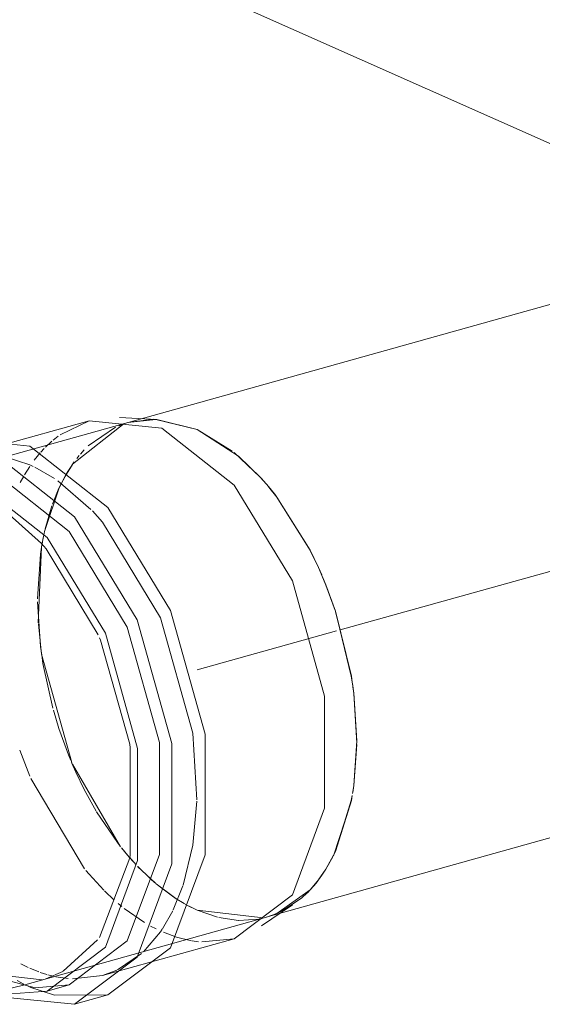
# Model space of a CAD drawing. Header units: millimetres. Extents: x -121 to 29920, y 1231 to 31888.
# Tile 275 of 310: x 20905 to 21017, y 26528 to 26739. Entities that reach past the tile are written whole.
import ezdxf

# ---------------------------------------------------------------- set-up
doc = ezdxf.new("R2010")
doc.units = ezdxf.units.MM
doc.linetypes.add('ADSK_Осевая', pattern=[700, 500, -100, 0, -100])
doc.layers.add('P-PIPE-____-CNTR', color=3, linetype='ADSK_Осевая', lineweight=20)
doc.layers.add('P-PIPE-____-OTLN', color=3, linetype='Continuous', lineweight=20)

# ---------------------------------------------------------------- blocks, each defined once
blk = doc.blocks.new('ADSK_ППР_Отвод канализационный_Составной - Отвод раструбный-1604121-3D severage Right')
at = {"layer": 'P-PIPE-____-OTLN', "color": 22}
for p, q in [((-6092.01, 26652.48), (-6131.92, 26641.32)), ((-6100.31, 26652.86), (-6128.52, 26644.97)), ((-6084.8, 26651.29), (-6100.33, 26652.86)), ((-6085.84, 26653.15), (-6093.85, 26653.56)), ((-6092.03, 26652.48), (-6086.52, 26653.17)), ((-6085.84, 26653.15), (-6077.2, 26650.98)), ((-6113.01, 26647.43), (-6129.7, 26649.11)), ((-6097.89, 26605.84), (-6098.13, 26606.4)), ((-6091.53, 26582.83), (-6091.64, 26583.62)), ((-6043.66, 26574.78), (-6043.88, 26573.25)), ((-6091.64, 26559.24), (-6091.53, 26559.93)), ((-6063.41, 26544.67), (-6056.77, 26549.17)), ((-6054.8, 26550.69), (-6058.95, 26547.89)), ((-6061.47, 26546.83), (-6062.37, 26546.55)), ((-6114.12, 26532.08), (-6062.39, 26546.55)), ((-6097.5, 26534.03), (-6069.3, 26541.92)), ((-6110.03, 26533.23), (-6110.02, 26533.23)), ((-6109.33, 26530.72), (-6104.63, 26532.04)), ((-6103.47, 26527.89), (-6096.34, 26529.89))]:
    blk.add_line(p, q, dxfattribs=at)
at = {"layer": 'P-PIPE-____-OTLN', "color": 9}
for p, q in [((-6100.33, 26652.86), (-6106.55, 26649.87)), ((-6077.2, 26650.98), (-6069.68, 26646.37)), ((-6069.3, 26646.07), (-6063.68, 26640.77)), ((-6113.01, 26643.4), (-6118.29, 26645.16)), ((-6112.35, 26643.1), (-6113.01, 26643.4)), ((-6107.74, 26640.47), (-6111.96, 26642.91)), ((-6099.96, 26633.88), (-6107.04, 26639.99)), ((-6063.65, 26640.73), (-6062.79, 26639.77)), ((-6062.3, 26639.2), (-6061.62, 26638.39)), ((-6061.6, 26638.36), (-6060.38, 26636.83)), ((-6060.29, 26636.72), (-6053.27, 26625.61)), ((-6110.55, 26626.59), (-6119.6, 26634.66)), ((-6111.21, 26609.61), (-6110.52, 26625.78)), ((-6110.74, 26624.29), (-6110.43, 26626.3)), ((-6098.38, 26606.99), (-6109.54, 26625.41)), ((-6053.21, 26625.51), (-6051.25, 26621.46)), ((-6051.23, 26621.41), (-6050.54, 26619.84)), ((-6050.36, 26619.42), (-6049.65, 26617.7)), ((-6049.63, 26617.65), (-6047.66, 26612.24)), ((-6047.58, 26612), (-6044.19, 26598.15)), ((-6091.64, 26583.62), (-6097.89, 26605.84)), ((-6110.42, 26602.17), (-6110.74, 26604.56)), ((-6044.18, 26598.11), (-6043.99, 26596.88)), ((-6043.99, 26596.86), (-6043.88, 26596.09)), ((-6043.84, 26595.86), (-6043.66, 26594.47)), ((-6043.66, 26594.42), (-6043.03, 26583.85)), ((-6091.53, 26559.93), (-6091.53, 26582.83)), ((-6043.03, 26583.55), (-6043.66, 26574.78)), ((-6104.26, 26580.13), (-6104.76, 26581.33)), ((-6103.17, 26577.62), (-6104.08, 26579.69)), ((-6093.6, 26561.65), (-6103.92, 26579.3)), ((-6043.66, 26574.74), (-6043.92, 26573.06)), ((-6043.99, 26572.62), (-6044.27, 26571.13)), ((-6044.28, 26571.06), (-6048.04, 26559.71)), ((-6092.03, 26559.74), (-6093.32, 26561.3)), ((-6091.73, 26559.39), (-6092.79, 26560.64)), ((-6048.16, 26559.47), (-6049.63, 26556.86)), ((-6098.13, 26542.22), (-6091.64, 26559.24)), ((-6049.65, 26556.83), (-6051.12, 26554.67)), ((-6082.33, 26548.11), (-6080.24, 26553.27)), ((-6051.75, 26553.85), (-6053.59, 26551.8)), ((-6053.66, 26551.74), (-6054.8, 26550.69)), ((-6084.62, 26544.06), (-6082.44, 26547.88)), ((-6058.95, 26547.89), (-6061.25, 26546.91)), ((-6062.37, 26546.55), (-6062.39, 26546.55)), ((-6105.86, 26535), (-6098.52, 26541.67)), ((-6076.18, 26541.24), (-6069.3, 26541.92)), ((-6094.27, 26535.25), (-6089.13, 26538.74)), ((-6124.84, 26534.73), (-6110.42, 26533.12)), ((-6109.63, 26533.34), (-6105.95, 26534.95)), ((-6111.91, 26531.44), (-6104.63, 26532.04)), ((-6107.72, 26529.85), (-6096.34, 26529.89))]:
    blk.add_line(p, q, dxfattribs=at)
at = {"layer": 'P-PIPE-____-OTLN', "color": 10}
for p, q in [((-6103.87, 26643.55), (-6092.81, 26652.24)), ((-6093.97, 26651.81), (-6092.45, 26652.35)), ((-6100.57, 26647.46), (-6094.69, 26651.51)), ((-6108.29, 26648.51), (-6109.68, 26647.2)), ((-6106.96, 26649.57), (-6108.04, 26648.72)), ((-6110.81, 26645.98), (-6112.09, 26644.4)), ((-6109.94, 26646.94), (-6110.69, 26646.12)), ((-6102.2, 26645.72), (-6101.37, 26646.65)), ((-6104.76, 26642.2), (-6103.53, 26644.03)), ((-6102.98, 26644.76), (-6102.45, 26645.43)), ((-6113.02, 26643.09), (-6114.18, 26641.25)), ((-6105.22, 26641.43), (-6104.76, 26642.2)), ((-6105.21, 26641.45), (-6103.92, 26643.48)), ((-6114.3, 26641.03), (-6115.07, 26639.62)), ((-6106.76, 26638.48), (-6105.22, 26641.43)), ((-6106.67, 26638.69), (-6105.21, 26641.45)), ((-6109.87, 26629.14), (-6106.67, 26638.69)), ((-6108.18, 26635), (-6106.8, 26638.41)), ((-6109.74, 26629.7), (-6108.3, 26634.67)), ((-6110.03, 26628.42), (-6109.8, 26629.46)), ((-6110.43, 26626.32), (-6110.02, 26628.46)), ((-6111.38, 26614.71), (-6110.74, 26624.29)), ((-6110.74, 26604.56), (-6111.37, 26614.12)), ((-6115.16, 26582.34), (-6113.01, 26576.75)), ((-6112.79, 26576.22), (-6101.34, 26556.94)), ((-6092.79, 26560.64), (-6093.41, 26561.41)), ((-6090.75, 26558.3), (-6091.73, 26559.39)), ((-6090.27, 26557.76), (-6091.72, 26559.37)), ((-6086.15, 26553.82), (-6089.96, 26557.44)), ((-6087.22, 26554.76), (-6089.91, 26557.39)), ((-6086.05, 26553.73), (-6086.95, 26554.52)), ((-6082.08, 26550.74), (-6086.01, 26553.7)), ((-6082.21, 26550.83), (-6085.36, 26553.16)), ((-6097.04, 26552.17), (-6094.94, 26550.2)), ((-6094.13, 26549.5), (-6093.36, 26548.86)), ((-6081.36, 26550.28), (-6082.08, 26550.74)), ((-6079.98, 26549.46), (-6081.94, 26550.65)), ((-6079.62, 26549.25), (-6081.11, 26550.12)), ((-6077.2, 26548.05), (-6079.4, 26549.13)), ((-6077.2, 26548.05), (-6078.91, 26548.88)), ((-6092.81, 26548.41), (-6088.47, 26545.4)), ((-6063.04, 26546.38), (-6077.2, 26548.05)), ((-6072.84, 26546.53), (-6077.2, 26548.05)), ((-6087.16, 26544.65), (-6086, 26544.05)), ((-6068.36, 26545.87), (-6072.56, 26546.46)), ((-6064.16, 26546.15), (-6068.25, 26545.86)), ((-6063.32, 26546.32), (-6063.96, 26546.19)), ((-6084.4, 26543.31), (-6081.66, 26542.3)), ((-6081.66, 26542.3), (-6078.38, 26541.51)), ((-6078.29, 26541.49), (-6076.89, 26541.3)), ((-6069.3, 26541.92), (-6069.28, 26541.92)), ((-6114.95, 26536.54), (-6113.42, 26535.79)), ((-6113.01, 26535.6), (-6111.09, 26534.82)), ((-6110.8, 26534.72), (-6109.36, 26534.26)), ((-6109.2, 26534.21), (-6108.04, 26533.91)), ((-6120.14, 26533.61), (-6111.91, 26531.44)), ((-6115.74, 26532.99), (-6115.09, 26532.63)), ((-6115.09, 26532.63), (-6114.32, 26532.23)), ((-6114.06, 26532.09), (-6113.22, 26531.68)), ((-6107.44, 26533.78), (-6104.82, 26533.39)), ((-6113.01, 26531.58), (-6107.72, 26529.85))]:
    blk.add_line(p, q, dxfattribs=at)
at = {"layer": 'P-PIPE-____-OTLN', "color": 22}
for points in [[(-6092.02, 26652.48, 0), (-6086.05, 26653.16, 0), (-6077.2, 26650.98, 0)], [(-6069.28, 26541.92, 0), (-6056.82, 26551.34, 0), (-6049.91, 26569.88, 0), (-6049.91, 26593.87, 0), (-6056.82, 26618.55, 0), (-6069.28, 26639.05, 0), (-6084.8, 26651.29, 0)], [(-6077.2, 26650.98, 0), (-6068.36, 26645.3, 0), (-6063.65, 26640.73, 0)], [(-6096.34, 26529.89, 0), (-6096.32, 26529.89, 0), (-6082.94, 26540.02, 0), (-6075.52, 26559.94, 0), (-6075.52, 26585.72, 0), (-6082.94, 26612.25, 0), (-6096.32, 26634.27, 0), (-6113.01, 26647.43, 0)], [(-6120.14, 26529.58, 0), (-6103.45, 26527.9, 0), (-6090.07, 26538.02, 0), (-6082.65, 26557.95, 0), (-6082.65, 26583.73, 0), (-6090.07, 26610.25, 0), (-6103.45, 26632.28, 0), (-6120.14, 26645.43, 0)], [(-6117.04, 26530.12, 0), (-6109.32, 26530.73, 0), (-6096.86, 26540.15, 0), (-6089.95, 26558.69, 0), (-6089.95, 26582.67, 0), (-6096.86, 26607.36, 0), (-6109.32, 26627.85, 0), (-6124.84, 26640.09, 0)], [(-6104.63, 26532.04, 0), (-6104.61, 26532.04, 0), (-6092.16, 26541.46, 0), (-6085.25, 26560, 0), (-6085.25, 26583.99, 0), (-6092.16, 26608.67, 0), (-6104.61, 26629.17, 0), (-6120.14, 26641.41, 0)], [(-6063.68, 26640.77, 0), (-6062.37, 26639.29, 0), (-6061.6, 26638.36, 0)], [(-6061.62, 26638.39, 0), (-6060.12, 26636.49, 0), (-6053.04, 26625.16, 0), (-6051.23, 26621.41, 0)], [(-6109.54, 26625.41, 0), (-6110.02, 26625.97, 0), (-6110.55, 26626.59, 0)], [(-6051.25, 26621.46, 0), (-6050.48, 26619.72, 0), (-6049.63, 26617.65, 0)], [(-6049.65, 26617.7, 0), (-6047.61, 26612.09, 0), (-6044.19, 26598.16, 0), (-6043.99, 26596.86, 0)], [(-6043.99, 26596.88, 0), (-6043.88, 26596.15, 0), (-6043.66, 26594.42, 0)], [(-6043.66, 26594.47, 0), (-6043.03, 26584.32, 0), (-6043.66, 26574.74, 0)], [(-6043.99, 26572.64, 0), (-6044.19, 26571.52, 0), (-6047.61, 26560.62, 0), (-6049.65, 26556.83, 0)], [(-6049.63, 26556.86, 0), (-6050.48, 26555.55, 0), (-6051.75, 26553.85, 0)], [(-6051.16, 26554.62, 0), (-6053.04, 26552.38, 0), (-6060.12, 26547.34, 0), (-6062.39, 26546.55, 0)], [(-6174.79, 26536.07, 0), (-6170.45, 26534.28, 0), (-6166.03, 26532.73, 0), (-6161.53, 26531.43, 0), (-6156.99, 26530.37, 0), (-6152.42, 26529.56, 0), (-6147.84, 26529, 0), (-6143.27, 26528.68, 0), (-6138.72, 26528.59, 0), (-6134.2, 26528.73, 0), (-6129.74, 26529.09, 0), (-6125.34, 26529.66, 0), (-6121, 26530.43, 0), (-6116.75, 26531.39, 0), (-6114.12, 26532.08, 0)]]:
    blk.add_polyline3d(points, dxfattribs=at)
at = {"layer": 'P-PIPE-____-OTLN', "color": 9}
for points in [[(-6077.24, 26571.7, 0), (-6078.12, 26585.98, 0), (-6085.03, 26610.67, 0), (-6097.48, 26631.16, 0), (-6099.64, 26633.55, 0)], [(-6104.07, 26579.65, 0), (-6110.52, 26602.87, 0), (-6111.19, 26609.28, 0)], [(-6080.2, 26553.39, 0), (-6078.12, 26561.99, 0), (-6077.25, 26571.37, 0)], [(-6088.72, 26539.12, 0), (-6085.03, 26543.45, 0), (-6084.67, 26543.99, 0)], [(-6103.87, 26533.32, 0), (-6097.48, 26534.03, 0), (-6094.4, 26535.19, 0)]]:
    blk.add_polyline3d(points, dxfattribs=at)
at = {"layer": 'P-PIPE-____-OTLN', "color": 10}
for points in [[(-6110.42, 26626.39, 0), (-6110.21, 26627.51, 0), (-6110.05, 26628.33, 0)], [(-6108.11, 26591.31, 0), (-6110.21, 26600.87, 0), (-6110.42, 26602.17, 0)], [(-6104.76, 26581.33, 0), (-6106.8, 26586.94, 0), (-6107.99, 26590.87, 0)], [(-6098.8, 26569.23, 0), (-6101.37, 26573.86, 0), (-6103.17, 26577.62, 0)], [(-6093.7, 26561.78, 0), (-6094.29, 26562.54, 0), (-6098.73, 26569.11, 0)], [(-6101.01, 26556.53, 0), (-6100.33, 26555.73, 0), (-6097.18, 26552.32, 0)]]:
    blk.add_polyline3d(points, dxfattribs=at)

msp = doc.modelspace()

# ---------------------------------------------------------------- linework, layer by layer
at = {"layer": 'P-PIPE-____-CNTR', "color": 9}
for p in [(21285.06, 26695.26), (21144.66, 26656.01)]:
    msp.add_line(p, (20973.19, 26608.06), dxfattribs=at)
at = {"layer": 'P-PIPE-____-CNTR', "color": 10}
msp.add_line((20972.44, 26607.86), (20942.6, 26599.51), dxfattribs=at)
msp.add_line((20972.44, 26607.86), (20942.6, 26599.51), dxfattribs=at)
at = {"layer": 'P-PIPE-____-OTLN', "color": 22}
for p, q in [((20824.55, 26798.31), (21305.85, 26584.33)), ((21417.53, 26789.41), (20927.8, 26652.48)), ((20957.41, 26546.55), (21223.52, 26620.95)), ((20976.78, 26584.32), (20976.14, 26594.49)), ((20976.14, 26574.71), (20976.78, 26584.32))]:
    msp.add_line(p, q, dxfattribs=at)
at = {"layer": 'P-PIPE-____-OTLN', "color": 10}
for p, q in [((20927.35, 26652.35), (20925.83, 26651.81)), ((20925.12, 26651.51), (20919.24, 26647.46)), ((20918.44, 26646.65), (20917.61, 26645.72)), ((20916.28, 26644.03), (20915.05, 26642.2)), ((20917.36, 26645.43), (20916.83, 26644.76)), ((20915.05, 26642.2), (20914.59, 26641.43)), ((20914.59, 26641.43), (20913.04, 26638.48)), ((20913.01, 26638.41), (20911.63, 26635)), ((20911.51, 26634.67), (20910.06, 26629.7)), ((20910.01, 26629.46), (20909.78, 26628.42)), ((20909.07, 26624.31), (20908.43, 26614.71)), ((20908.43, 26614.1), (20909.07, 26604.53)), ((20926.4, 26561.41), (20927.02, 26560.64)), ((20928.08, 26559.39), (20929.05, 26558.3)), ((20929.9, 26557.39), (20932.59, 26554.76)), ((20932.85, 26554.52), (20933.76, 26553.73)), ((20934.44, 26553.16), (20937.6, 26550.83)), ((20937.87, 26550.65), (20939.83, 26549.46)), ((20940.89, 26548.88), (20942.6, 26548.05)), ((20942.6, 26548.05), (20946.97, 26546.53)), ((20947.25, 26546.46), (20951.45, 26545.87)), ((20951.56, 26545.86), (20955.65, 26546.15)), ((20955.85, 26546.19), (20956.49, 26546.32))]:
    msp.add_line(p, q, dxfattribs=at)
at = {"layer": 'P-PIPE-____-OTLN', "color": 9}
for p, q in [((20957.02, 26639.77), (20956.16, 26640.73)), ((20958.19, 26638.39), (20957.51, 26639.2)), ((20909.38, 26626.31), (20909.07, 26624.31)), ((20969.27, 26619.84), (20968.58, 26621.41)), ((20970.16, 26617.7), (20969.45, 26619.42)), ((20909.07, 26604.53), (20909.39, 26602.17)), ((20975.93, 26596.1), (20975.82, 26596.86)), ((20976.14, 26594.49), (20975.96, 26595.87)), ((20915.05, 26581.33), (20915.54, 26580.13)), ((20915.72, 26579.69), (20916.63, 26577.62)), ((20975.89, 26573.05), (20976.14, 26574.71)), ((20927.02, 26560.64), (20928.08, 26559.39)), ((20968.69, 26554.67), (20970.16, 26556.83))]:
    msp.add_line(p, q, dxfattribs=at)
at = {"layer": 'P-PIPE-____-OTLN', "color": 22}
for points in [[(20942.6, 26650.98, 0), (20933.76, 26653.16, 0), (20927.79, 26652.48, 0)], [(20956.16, 26640.73, 0), (20951.45, 26645.3, 0), (20942.6, 26650.98, 0)], [(20968.58, 26621.41, 0), (20966.77, 26625.16, 0), (20959.69, 26636.49, 0), (20958.19, 26638.39, 0)], [(20975.82, 26596.86, 0), (20975.61, 26598.16, 0), (20972.2, 26612.09, 0), (20970.16, 26617.7, 0)], [(20970.16, 26556.83, 0), (20972.2, 26560.62, 0), (20975.61, 26571.52, 0), (20975.82, 26572.63, 0)], [(20957.42, 26546.55, 0), (20959.69, 26547.34, 0), (20966.77, 26552.38, 0), (20968.65, 26554.62, 0)]]:
    msp.add_polyline3d(points, dxfattribs=at)
at = {"layer": 'P-PIPE-____-OTLN', "color": 10}
for points in [[(20909.76, 26628.33, 0), (20909.6, 26627.51, 0), (20909.39, 26626.39, 0)], [(20909.39, 26602.17, 0), (20909.6, 26600.87, 0), (20911.7, 26591.31, 0)], [(20911.82, 26590.87, 0), (20913.01, 26586.94, 0), (20915.05, 26581.33, 0)], [(20916.63, 26577.62, 0), (20918.44, 26573.86, 0), (20921.01, 26569.23, 0)], [(20921.08, 26569.11, 0), (20925.52, 26562.54, 0), (20926.11, 26561.78, 0)]]:
    msp.add_polyline3d(points, dxfattribs=at)

# ---------------------------------------------------------------- block references
msp.add_blockref('ADSK_ППР_Отвод канализационный_Составной - Отвод раструбный-1604121-3D severage Right', (27019.81, 0), dxfattribs=at)

doc.saveas('drawing.dxf')
